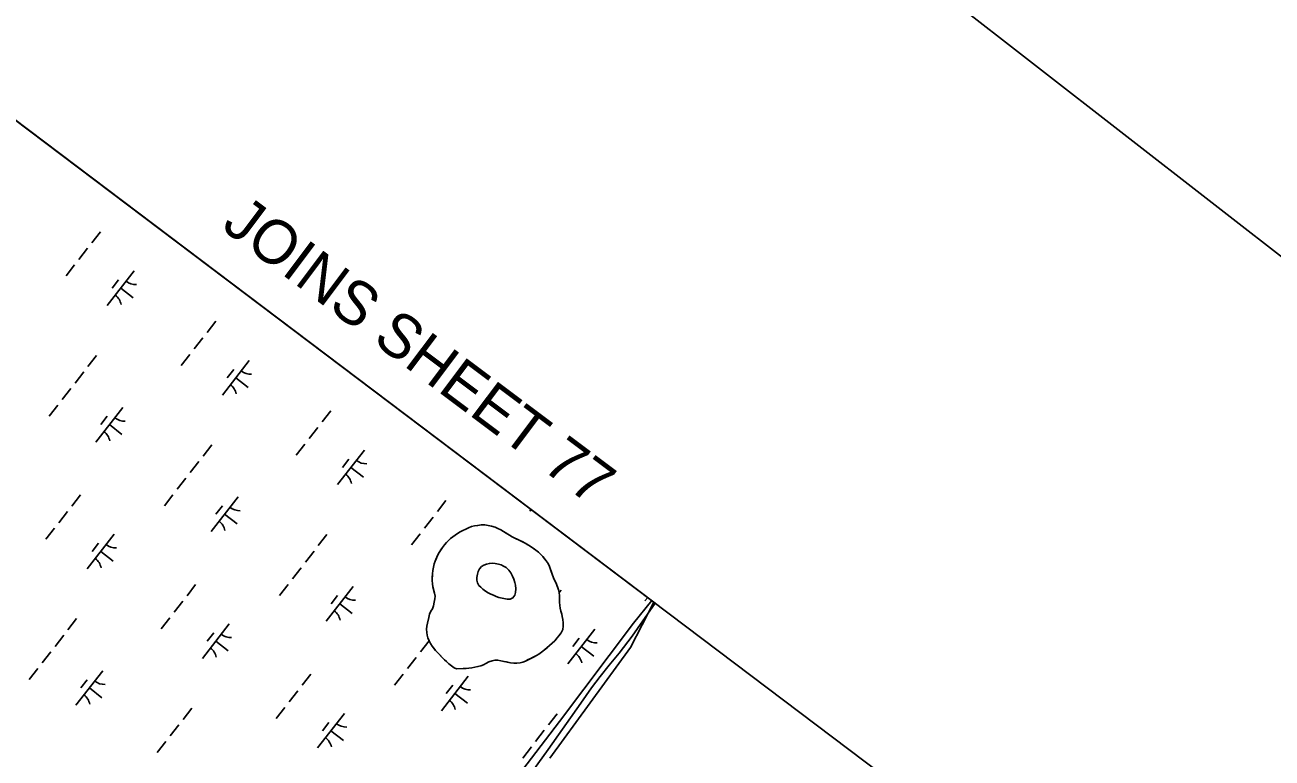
# Model space of a CAD drawing. Extents: x 3888273 to 3909528, y 158682 to 181032.
# Drawn here: x 3902388 to 3903810, y 175330 to 176166 of the extents above; entities that cross this region are included whole.
import ezdxf

# ---------------------------------------------------------------- set-up
doc = ezdxf.new("R2010")
doc.units = 0
for name, color, linetype in [('V-ANNO-SYMB', 7, 'Continuous'), ('V-ANNO-TEXT', 7, 'Continuous'), ('V-GRID-FRAM', 7, 'Continuous'), ('V-RIVR-EDGE', 7, 'Continuous'), ('V-RRAP-FSHR', 7, 'Continuous'), ('V-TOPO-SHOR', 7, 'Continuous'), ('V-WETL-SWMP', 7, 'Continuous')]:
    doc.layers.add(name, color=color, linetype=linetype)

msp = doc.modelspace()

# ---------------------------------------------------------------- linework, layer by layer
at = {"layer": 'V-ANNO-SYMB'}
msp.add_lwpolyline([(3899163.3, 179525), (3889005.4, 166469.6), (3898048.8, 159433.3), (3908206.7, 172488.7), (3899163.3, 179525)], dxfattribs=at)
at = {"layer": 'V-GRID-FRAM'}
msp.add_lwpolyline([(3907415, 172254.2), (3898317.3, 160561.5), (3891517.3, 165521.6), (3900698.9, 177323.8), (3907415, 172254.2)], dxfattribs=at)
at = {"layer": 'V-RIVR-EDGE'}
msp.add_lwpolyline([(3903105.1, 175507.5), (3903078.7, 175455.9), (3902986.7, 175329.6)], dxfattribs=at)
at = {"layer": 'V-RRAP-FSHR'}
msp.add_lwpolyline([(3903102.7, 175509.3), (3903082.1, 175483.4), (3902997.5, 175371.3), (3902864.9, 175197.8), (3902673.3, 174922.4), (3902531.8, 174738.4), (3902438.3, 174619.4), (3902219.3, 174329.8), (3902036.5, 174092.1), (3901938.6, 173962.6), (3901868.1, 173866.6), (3901815, 173808.1), (3901746, 173745.2), (3901613.7, 173616.3), (3901452.9, 173472.2), (3901199.6, 173252.1), (3901151.7, 173210), (3901101.4, 173147), (3901045.8, 173104.6), (3901042.7, 173100.6), (3901016.7, 173085.3)], dxfattribs=at)
at = {"layer": 'V-TOPO-SHOR'}
for points in [[(3902880.2, 175431.6), (3902877.4, 175432.7), (3902874.3, 175434.8), (3902871.3, 175437.2), (3902868.7, 175439.7), (3902866.5, 175441.8), (3902864.1, 175444.2), (3902861.2, 175447.3), (3902858.4, 175450.1), (3902856.3, 175452.5), (3902854.2, 175455), (3902852.3, 175457.4), (3902850.4, 175460.4), (3902849, 175463.4), (3902847.6, 175466.7), (3902846.8, 175469.7), (3902846.2, 175472.9), (3902846.1, 175476.6), (3902846.5, 175480.2), (3902847.1, 175483.4), (3902847.8, 175486.7), (3902848.5, 175490.2), (3902849.3, 175493.7), (3902851, 175497.1), (3902852.6, 175499.9), (3902853.8, 175503.3), (3902854.8, 175507.5), (3902855.4, 175511.3), (3902855.7, 175514.5), (3902855.1, 175517.8), (3902854.3, 175520.9), (3902853.2, 175525), (3902852.6, 175528.4), (3902852.4, 175532.4), (3902852.5, 175536.2), (3902852.6, 175539.9), (3902853, 175543.8), (3902853.8, 175547.4), (3902854.8, 175551.1), (3902855.9, 175554.3), (3902857.2, 175557.8), (3902858.4, 175560.7), (3902860.3, 175564), (3902862.3, 175567.2), (3902864, 175569.9), (3902866.4, 175573), (3902868.7, 175575.7), (3902870.9, 175577.9), (3902873.4, 175580), (3902875.8, 175582), (3902878.5, 175584), (3902881.3, 175585.8), (3902884.2, 175587.6), (3902887.5, 175589.2), (3902890.8, 175590.7), (3902893.9, 175592.2), (3902897.4, 175593.6), (3902900.6, 175594.4), (3902904.3, 175595.1), (3902908.4, 175595.7), (3902912.3, 175595.5), (3902916.1, 175595.1), (3902920.2, 175594.2), (3902924.3, 175592.9), (3902927.4, 175591.5), (3902930.5, 175589.9), (3902933.7, 175588), (3902936.8, 175586.2), (3902940.4, 175584), (3902943.6, 175582.1), (3902947.4, 175580.2), (3902951.7, 175578.2), (3902955, 175576.5), (3902958.6, 175574.6), (3902961.5, 175572.9), (3902964.1, 175571.4), (3902967.6, 175569), (3902970.7, 175566.9), (3902973.6, 175564.4), (3902976.3, 175561.9), (3902978.4, 175559.7), (3902980.6, 175557), (3902982.4, 175554.6), (3902984.6, 175551.6), (3902986.2, 175548), (3902987.6, 175543.8), (3902989.2, 175539.4), (3902990.9, 175535.2), (3902992.5, 175531.6), (3902994.1, 175528.1), (3902995.3, 175524.9), (3902996.5, 175521.7), (3902997.3, 175518.5), (3902997.6, 175514.7), (3902997.7, 175511.5), (3902997.7, 175507.5), (3902998, 175503.6), (3902998.4, 175500.6), (3902999.2, 175497.1), (3903000.1, 175494), (3903000.7, 175491)], [(3902928.5, 175512.8), (3902925.4, 175514), (3902922.4, 175515.4), (3902919.1, 175516.8), (3902916.3, 175518.2), (3902913.2, 175520.1), (3902910.3, 175522.4), (3902907.8, 175524.5), (3902905.5, 175526.6), (3902904, 175529.4), (3902903.4, 175532.5), (3902903.5, 175535.8), (3902904.2, 175539.4), (3902905, 175542.5), (3902906.3, 175545.6), (3902908.7, 175548.2), (3902911.4, 175549.8), (3902914.2, 175551), (3902917.6, 175551.7), (3902920.8, 175552.1), (3902924.2, 175551.7), (3902928, 175551), (3902931, 175550), (3902933.8, 175548.5), (3902936.6, 175546.9), (3902939.9, 175544), (3902942.2, 175540.8), (3902944.1, 175537.2), (3902945.4, 175533.8), (3902946.5, 175529.9), (3902947.3, 175527), (3902947.9, 175522.9), (3902947.6, 175518.7), (3902946.7, 175515.3), (3902944.5, 175512.5), (3902941.4, 175511), (3902938, 175511.1), (3902928.5, 175512.8)], [(3903000.7, 175491), (3903001.5, 175487.6), (3903001.9, 175483.8), (3903001.9, 175480.3), (3903001.3, 175476.5), (3902999.4, 175472.7), (3902996.9, 175469.3), (3902994.9, 175466.7), (3902992.1, 175463.6), (3902989.2, 175460.8), (3902986.3, 175458), (3902983.4, 175455.6), (3902980.4, 175453.1), (3902977, 175450.5), (3902973.9, 175448.3), (3902971.3, 175446.6), (3902968.6, 175445.3), (3902964.9, 175443.4), (3902962, 175442), (3902958.8, 175440.4), (3902955.7, 175439.2), (3902952.7, 175438.4), (3902948.9, 175437.9), (3902945.5, 175438), (3902941.8, 175438.3), (3902937.1, 175439.3), (3902934.1, 175439.9), (3902930.6, 175440.7), (3902927.1, 175441.2), (3902924, 175441.2), (3902920.8, 175440.5), (3902916.9, 175439.3), (3902913.6, 175437.4), (3902910.8, 175436), (3902907.7, 175434.8), (3902904.6, 175434.1), (3902901, 175433.3), (3902897.5, 175432.5), (3902894.2, 175432.2), (3902891, 175431.9), (3902887.8, 175432), (3902880.2, 175431.6)]]:
    msp.add_lwpolyline(points, dxfattribs=at)
at = {"layer": 'V-WETL-SWMP'}
for p, q in [((3903106.7, 175506.3), (3901222.6, 176928.5)), ((3902474.3, 175929.9), (3902464.4, 175917.3)), ((3902459.5, 175911), (3902449.7, 175898.3)), ((3902444.8, 175892), (3902435, 175879.4)), ((3902512.6, 175885.2), (3902481.9, 175845.8)), ((3902494.9, 175875), (3902487.5, 175865.5)), ((3902497.3, 175865.5), (3902511.5, 175854.4)), ((3902605.6, 175827.8), (3902595.7, 175815.1)), ((3902590.8, 175808.8), (3902581, 175796.2)), ((3902469.8, 175788.9), (3902460, 175776.3)), ((3902576.1, 175789.9), (3902566.2, 175777.2)), ((3902643.9, 175783.1), (3902613.2, 175743.6)), ((3902626.2, 175772.8), (3902618.8, 175763.4)), ((3902455.1, 175770), (3902445.3, 175757.3)), ((3902628.6, 175763.4), (3902642.8, 175752.3)), ((3902440.4, 175751), (3902430.5, 175738.4)), ((3902425.6, 175732.1), (3902415.8, 175719.5)), ((3902499.8, 175729.6), (3902469.1, 175690.1)), ((3902482, 175719.4), (3902474.6, 175709.9)), ((3902736.8, 175725.6), (3902727, 175713)), ((3902832.5, 175713.3), (3902832.5, 175713.2)), ((3902484.4, 175709.9), (3902498.6, 175698.8)), ((3902722.1, 175706.7), (3902712.3, 175694)), ((3902601.1, 175686.8), (3902591.3, 175674.1)), ((3902707.4, 175687.7), (3902697.5, 175675.1)), ((3902775.2, 175680.9), (3902744.5, 175641.5)), ((3902757.4, 175670.7), (3902750.1, 175661.2)), ((3902586.4, 175667.8), (3902576.6, 175655.2)), ((3902759.8, 175661.2), (3902774.1, 175650.2)), ((3902571.6, 175648.9), (3902561.8, 175636.3)), ((3902451.4, 175629.7), (3902441.6, 175617.1)), ((3902556.9, 175629.9), (3902547.1, 175617.3)), ((3902631.1, 175627.5), (3902600.3, 175588)), ((3902613.3, 175617.2), (3902605.9, 175607.7)), ((3902868.1, 175623.5), (3902858.3, 175610.8)), ((3902436.7, 175610.8), (3902426.9, 175598.1)), ((3902615.7, 175607.7), (3902629.9, 175596.7)), ((3902853.4, 175604.5), (3902843.5, 175591.9)), ((3902965.3, 175613.1), (3902963.7, 175611.1)), ((3902422, 175591.8), (3902412.1, 175579.2)), ((3902838.6, 175585.6), (3902828.8, 175573)), ((3902878.5, 175584), (3902884.2, 175587.6)), ((3902884.2, 175587.6), (3902893.9, 175592.2)), ((3902893.9, 175592.2), (3902897.4, 175593.6)), ((3902897.4, 175593.6), (3902900.6, 175594.4)), ((3902900.6, 175594.4), (3902904.3, 175595.1)), ((3902904.3, 175595.1), (3902908.4, 175595.7)), ((3902908.4, 175595.7), (3902912.3, 175595.6)), ((3902912.3, 175595.6), (3902916.1, 175595.1)), ((3902916.1, 175595.1), (3902920.2, 175594.2)), ((3902920.2, 175594.2), (3902924.3, 175592.9)), ((3902924.3, 175592.9), (3902927.4, 175591.5)), ((3902927.4, 175591.5), (3902930.5, 175589.9)), ((3902930.5, 175589.9), (3902943.6, 175582.1)), ((3902489.8, 175585), (3902459.1, 175545.6)), ((3902472.1, 175574.8), (3902464.7, 175565.3)), ((3902732.4, 175584.6), (3902722.6, 175572)), ((3902864, 175569.9), (3902866.4, 175573)), ((3902866.4, 175573), (3902868.7, 175575.7)), ((3902868.7, 175575.7), (3902870.9, 175577.9)), ((3902870.9, 175577.9), (3902873.4, 175580)), ((3902873.4, 175580), (3902875.8, 175582)), ((3902875.8, 175582), (3902878.5, 175584)), ((3902943.6, 175582.1), (3902951.7, 175578.2)), ((3902951.7, 175578.2), (3902958.6, 175574.6)), ((3902958.6, 175574.6), (3902964.1, 175571.4)), ((3902964.1, 175571.4), (3902970.7, 175566.9)), ((3902474.5, 175565.3), (3902488.7, 175554.2)), ((3902717.7, 175565.7), (3902707.8, 175553.1)), ((3902855.9, 175554.3), (3902858.4, 175560.7)), ((3902858.4, 175560.7), (3902860.3, 175564)), ((3902860.3, 175564), (3902864, 175569.9)), ((3902970.7, 175566.9), (3902973.6, 175564.4)), ((3902973.6, 175564.4), (3902976.3, 175561.9)), ((3902976.3, 175561.9), (3902978.4, 175559.7)), ((3902978.4, 175559.7), (3902982.4, 175554.6)), ((3902702.9, 175546.7), (3902693.1, 175534.1)), ((3902852.6, 175539.9), (3902853, 175543.8)), ((3902853, 175543.8), (3902854.8, 175551.1)), ((3902854.8, 175551.1), (3902855.9, 175554.3)), ((3902982.4, 175554.6), (3902984.6, 175551.6)), ((3902984.6, 175551.6), (3902986.2, 175548)), ((3902986.2, 175548), (3902989.2, 175539.4)), ((3902852.4, 175532.4), (3902852.6, 175539.9)), ((3902852.6, 175528.4), (3902852.4, 175532.4)), ((3902853.2, 175525), (3902852.6, 175528.4)), ((3902989.2, 175539.4), (3902990.9, 175535.2)), ((3902990.9, 175535.2), (3902994.1, 175528.1)), ((3902582.7, 175527.6), (3902572.9, 175514.9)), ((3902688.2, 175527.8), (3902678.4, 175515.2)), ((3902762.3, 175525.3), (3902731.6, 175485.9)), ((3902744.6, 175515.1), (3902737.2, 175505.6)), ((3902855.1, 175517.8), (3902853.2, 175525)), ((3902855.7, 175514.5), (3902855.1, 175517.8)), ((3902855.4, 175511.3), (3902855.7, 175514.5)), ((3902994.1, 175528.1), (3902996.5, 175521.7)), ((3902996.5, 175521.7), (3902997.3, 175518.5)), ((3902999.4, 175521.3), (3902997.3, 175518.6)), ((3902997.3, 175518.5), (3902997.6, 175514.7)), ((3902997.6, 175514.7), (3902997.7, 175507.5)), ((3902568, 175508.6), (3902558.2, 175496)), ((3902747, 175505.6), (3902761.2, 175494.5)), ((3902852.6, 175499.9), (3902853.8, 175503.3)), ((3902853.8, 175503.3), (3902854.8, 175507.5)), ((3902854.8, 175507.5), (3902855.4, 175511.3)), ((3902997.7, 175507.5), (3902998, 175503.6)), ((3902998, 175503.6), (3902998.4, 175500.6)), ((3902998.4, 175500.6), (3902999.2, 175497.1)), ((3903092.5, 175486.4), (3903106, 175505.2)), ((3903098.1, 175512.9), (3903095, 175508.9)), ((3903106, 175505.2), (3903106.7, 175506.3)), ((3902447, 175488.7), (3902437.2, 175476.1)), ((3902553.2, 175489.7), (3902543.4, 175477)), ((3902847.1, 175483.4), (3902848.5, 175490.2)), ((3902848.5, 175490.2), (3902849.3, 175493.7)), ((3902849.3, 175493.7), (3902851, 175497.1)), ((3902851, 175497.1), (3902852.6, 175499.9)), ((3902999.2, 175497.1), (3903000.1, 175494)), ((3903000.1, 175494), (3903000.7, 175491)), ((3903000.7, 175491), (3903001.5, 175487.6)), ((3903001.5, 175487.6), (3903001.9, 175483.8)), ((3903080.3, 175468.8), (3903092.5, 175486.4)), ((3902621.1, 175482.9), (3902590.4, 175443.4)), ((3902603.3, 175472.6), (3902596, 175463.1)), ((3902846.1, 175476.6), (3902846.5, 175480.2)), ((3902846.2, 175472.9), (3902846.1, 175476.6)), ((3902846.8, 175469.7), (3902846.2, 175472.9)), ((3902846.5, 175480.2), (3902847.1, 175483.4)), ((3902999.4, 175472.7), (3902996.9, 175469.3)), ((3903001.3, 175476.5), (3902999.4, 175472.7)), ((3903001.9, 175480.3), (3903001.3, 175476.5)), ((3903001.9, 175483.8), (3903001.9, 175480.3)), ((3903037.8, 175476.6), (3903007.1, 175437.2)), ((3902432.3, 175469.8), (3902422.5, 175457.1)), ((3902605.7, 175463.1), (3902619.9, 175452.1)), ((3902848.9, 175463.5), (3902839.1, 175450.9)), ((3902847.6, 175466.7), (3902846.8, 175469.7)), ((3902849, 175463.4), (3902847.6, 175466.7)), ((3902850.4, 175460.4), (3902849, 175463.4)), ((3902852.3, 175457.4), (3902850.4, 175460.4)), ((3902856.3, 175452.5), (3902852.3, 175457.4)), ((3902986.3, 175458), (3902980.4, 175453.1)), ((3902992.1, 175463.6), (3902986.3, 175458)), ((3902994.9, 175466.7), (3902992.1, 175463.6)), ((3902996.9, 175469.3), (3902994.9, 175466.7)), ((3903020, 175466.4), (3903012.6, 175456.9)), ((3903065.6, 175449.5), (3903080.3, 175468.8)), ((3902417.5, 175450.8), (3902407.7, 175438.2)), ((3902834.2, 175444.6), (3902824.4, 175432)), ((3902858.4, 175450.1), (3902856.3, 175452.5)), ((3902864.1, 175444.2), (3902858.4, 175450.1)), ((3902868.7, 175439.7), (3902864.1, 175444.2)), ((3902971.3, 175446.6), (3902958.8, 175440.4)), ((3902973.9, 175448.3), (3902971.3, 175446.6)), ((3902977, 175450.5), (3902973.9, 175448.3)), ((3902980.4, 175453.1), (3902977, 175450.5)), ((3903022.4, 175456.9), (3903036.6, 175445.9)), ((3903054.1, 175435.8), (3903065.6, 175449.5)), ((3902402.8, 175431.9), (3902393, 175419.2)), ((3902476.9, 175429.4), (3902446.2, 175389.9)), ((3902871.3, 175437.2), (3902868.7, 175439.7)), ((3902874.3, 175434.8), (3902871.3, 175437.2)), ((3902877.4, 175432.7), (3902874.3, 175434.8)), ((3902880.2, 175431.6), (3902877.4, 175432.7)), ((3902887.8, 175432), (3902880.2, 175431.6)), ((3902891, 175431.9), (3902887.8, 175432)), ((3902897.5, 175432.5), (3902891, 175431.9)), ((3902901, 175433.3), (3902897.5, 175432.5)), ((3902907.7, 175434.8), (3902901, 175433.3)), ((3902910.8, 175436), (3902907.7, 175434.8)), ((3902913.6, 175437.4), (3902910.8, 175436)), ((3902916.9, 175439.3), (3902913.6, 175437.4)), ((3902920.8, 175440.5), (3902916.9, 175439.3)), ((3902924, 175441.2), (3902920.8, 175440.5)), ((3902927.1, 175441.2), (3902924, 175441.2)), ((3902930.6, 175440.7), (3902927.1, 175441.2)), ((3902941.8, 175438.3), (3902930.6, 175440.7)), ((3902948.9, 175437.9), (3902941.8, 175438.3)), ((3902952.7, 175438.4), (3902948.9, 175437.9)), ((3902955.7, 175439.2), (3902952.7, 175438.4)), ((3902958.8, 175440.4), (3902955.7, 175439.2)), ((3903043.9, 175422.9), (3903054.1, 175435.8)), ((3902459.2, 175419.1), (3902451.8, 175409.7)), ((3902714, 175425.4), (3902704.2, 175412.8)), ((3902819.5, 175425.6), (3902809.6, 175413)), ((3902893.6, 175423.2), (3902862.9, 175383.7)), ((3903034, 175409.8), (3903043.9, 175422.9)), ((3902461.6, 175409.7), (3902475.8, 175398.6)), ((3902699.3, 175406.5), (3902689.4, 175393.8)), ((3902875.9, 175412.9), (3902868.5, 175403.4)), ((3902878.3, 175403.4), (3902892.5, 175392.4)), ((3903021.8, 175392.2), (3903034, 175409.8)), ((3902578.3, 175386.6), (3902568.5, 175373.9)), ((3902684.5, 175387.5), (3902674.7, 175374.9)), ((3902984.7, 175339.4), (3903021.8, 175392.2)), ((3902752.4, 175380.7), (3902721.7, 175341.3)), ((3902995, 175380.3), (3902985.1, 175367.7)), ((3902563.6, 175367.6), (3902553.7, 175355)), ((3902734.6, 175370.5), (3902727.2, 175361)), ((3902737, 175361), (3902751.2, 175349.9)), ((3902980.2, 175361.4), (3902970.4, 175348.8)), ((3902548.8, 175348.7), (3902539, 175336)), ((3902905.2, 175230.5), (3902984.7, 175339.4)), ((3902965.5, 175342.4), (3902955.7, 175329.8))]:
    msp.add_line(p, q, dxfattribs=at)
msp.add_lwpolyline([(3902938, 175511.1), (3902928.5, 175512.8), (3902925.4, 175514), (3902922.4, 175515.4), (3902919.1, 175516.8), (3902916.3, 175518.2), (3902913.2, 175520.2), (3902910.3, 175522.4), (3902907.8, 175524.5), (3902905.5, 175526.6), (3902904, 175529.4), (3902903.4, 175532.5), (3902903.5, 175535.8), (3902904.2, 175539.4), (3902905, 175542.5), (3902906.3, 175545.6), (3902908.7, 175548.2), (3902911.4, 175549.8), (3902914.2, 175551), (3902917.6, 175551.7), (3902920.8, 175552.1), (3902924.2, 175551.7), (3902928, 175551), (3902931, 175550), (3902933.8, 175548.5), (3902936.6, 175546.9), (3902939.9, 175544), (3902942.2, 175540.8), (3902944.1, 175537.2), (3902945.4, 175533.8), (3902946.5, 175529.9), (3902947.3, 175527), (3902947.9, 175522.9), (3902947.6, 175518.7), (3902946.7, 175515.3), (3902944.5, 175512.4), (3902941.4, 175511)], close=True, dxfattribs=at)
for centre, start, end in [((3902514.4, 175887.1), 231.343, 272.8866), ((3902480.5, 175843.5), 11.343, 52.8866), ((3902645.7, 175785), 231.343, 272.8866), ((3902611.8, 175741.4), 11.343, 52.8866), ((3902501.6, 175731.5), 231.343, 272.8866), ((3902467.6, 175687.9), 11.343, 52.8866), ((3902777, 175682.9), 231.343, 272.8866), ((3902743.1, 175639.3), 11.343, 52.8866), ((3902632.8, 175629.4), 231.343, 272.8866), ((3902598.9, 175585.8), 11.343, 52.8866), ((3902491.6, 175586.9), 231.343, 272.8866), ((3902457.7, 175543.3), 11.343, 52.8866), ((3902764.1, 175527.2), 231.343, 272.8866), ((3902730.2, 175483.6), 11.343, 52.8866), ((3902622.9, 175484.8), 231.343, 272.8866), ((3903039.6, 175478.6), 231.343, 272.8866), ((3902589, 175441.2), 11.343, 52.8866), ((3903005.6, 175435), 11.343, 52.8866), ((3902478.7, 175431.3), 231.343, 272.8866), ((3902444.8, 175387.7), 11.343, 52.8866), ((3902895.4, 175425.1), 231.343, 272.8866), ((3902861.5, 175381.5), 11.343, 52.8866), ((3902754.2, 175382.7), 231.343, 272.8866), ((3902720.2, 175339.1), 11.343, 52.8866)]:
    msp.add_arc(centre, 17.6, start, end, dxfattribs=at)

# ---------------------------------------------------------------- texts
at = {"layer": 'V-ANNO-TEXT'}
msp.add_text('JOINS SHEET 77', height=50, rotation=323.1148, dxfattribs=at).set_placement((3902610.7, 175933.9))

doc.saveas('drawing.dxf')
